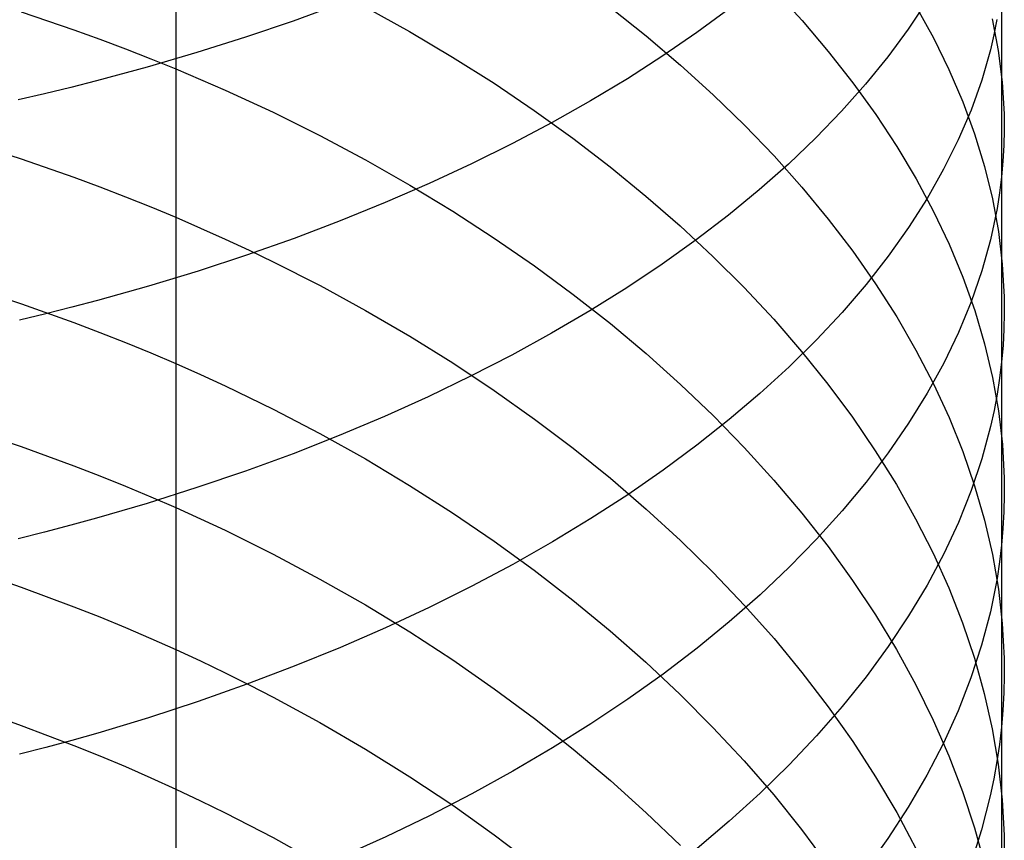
# Model space of a CAD drawing. Extents: x -383 to 1849, y -1185 to -529.
# Tile 313 of 656: x 257.27 to 265.31, y -1066.11 to -1059.41. Entities that reach past the tile are written whole.
import ezdxf

# ---------------------------------------------------------------- set-up
doc = ezdxf.new("R2010")
doc.units = 0
doc.layers.add('PREDEFINITO', color=7, linetype='CONTINUOUS')

msp = doc.modelspace()

# ---------------------------------------------------------------- linework, layer by layer
at = {"layer": 'PREDEFINITO'}
for p, q in [((258.5455, -1058.5504, 638.171), (258.5453, -1059.7815, 637.3149)), ((263.4295, -1059.1654, 644.2977), (263.6574, -1059.414, 644.6561)), ((265.2855, -1059.1577, 653.6279), (265.2857, -1060.6915, 652.7543)), ((259.8798, -1059.281, 665.5486), (259.5021, -1059.4188, 665.8278)), ((264.6757, -1059.2559, 657.3791), (264.5243, -1059.4847, 657.7852)), ((257.283, -1059.3421, 636.8165), (257.7124, -1059.4886, 636.9949)), ((260.0931, -1059.3032, 639.1819), (260.4541, -1059.5038, 639.4428)), ((262.0939, -1059.3071, 641.7622), (262.3861, -1059.5398, 642.0816)), ((263.0613, -1059.3173, 661.376), (262.7976, -1059.5119, 661.7426)), ((264.5869, -1059.2953, 647.403), (264.7295, -1059.554, 647.7953)), ((259.5021, -1059.4188, 665.8278), (259.1147, -1059.5505, 666.0956)), ((263.6574, -1059.414, 644.6561), (263.8718, -1059.6662, 645.0203)), ((265.211, -1059.4011, 650.6895), (265.2595, -1059.6593, 651.1015)), ((265.2489, -1059.4062, 654.0453), (265.2242, -1059.5301, 654.2536)), ((257.7124, -1059.4886, 636.9949), (257.924, -1059.5653, 637.0885)), ((260.4541, -1059.5038, 639.4428), (260.8043, -1059.7116, 639.7138)), ((262.7976, -1059.5119, 661.7426), (262.5211, -1059.7024, 662.102)), ((264.5243, -1059.4847, 657.7852), (264.3578, -1059.7109, 658.1873)), ((257.924, -1059.5653, 637.0885), (258.1334, -1059.6441, 637.185)), ((259.1147, -1059.5505, 666.0956), (258.7178, -1059.6759, 666.3515)), ((262.3861, -1059.5398, 642.0816), (262.666, -1059.7776, 642.4087)), ((264.7295, -1059.554, 647.7953), (264.8571, -1059.8145, 648.191)), ((265.2242, -1059.5301, 654.2536), (265.1951, -1059.6537, 654.4615)), ((258.1334, -1059.6441, 637.185), (258.3405, -1059.7252, 637.2845)), ((258.7178, -1059.6759, 666.3515), (258.3119, -1059.7948, 666.5952)), ((263.8718, -1059.6662, 645.0203), (264.0723, -1059.9217, 645.39)), ((265.1951, -1059.6537, 654.4615), (265.1244, -1059.8999, 654.8762)), ((265.2595, -1059.6593, 651.1015), (265.2915, -1059.9176, 651.5143)), ((258.3405, -1059.7252, 637.2845), (258.5452, -1059.8085, 637.387)), ((260.8043, -1059.7116, 639.7138), (261.1433, -1059.9261, 639.9943)), ((262.5211, -1059.7024, 662.102), (262.2323, -1059.8885, 662.4537)), ((264.3578, -1059.7109, 658.1873), (264.1764, -1059.9344, 658.585)), ((258.3119, -1059.7948, 666.5952), (257.8972, -1059.9069, 666.8262)), ((258.5452, -1059.8085, 637.387), (258.7476, -1059.894, 637.4923)), ((258.5453, -1059.7815, 637.3149), (258.5455, -1060.9946, 636.4345)), ((262.666, -1059.7776, 642.4087), (262.9333, -1060.0204, 642.743)), ((264.8571, -1059.8145, 648.191), (264.9694, -1060.0767, 648.5896)), ((257.8972, -1059.9069, 666.8262), (257.6867, -1059.9603, 666.9369)), ((258.7476, -1059.894, 637.4923), (258.9475, -1059.9817, 637.6006)), ((262.2323, -1059.8885, 662.4537), (261.9313, -1060.07, 662.7974)), ((264.0723, -1059.9217, 645.39), (264.2588, -1060.1804, 645.7646)), ((265.1244, -1059.8999, 654.8762), (265.037, -1060.1447, 655.2889)), ((265.2915, -1059.9176, 651.5143), (265.3067, -1060.1759, 651.9277)), ((257.6867, -1059.9603, 666.9369), (257.474, -1060.012, 667.0442)), ((258.9475, -1059.9817, 637.6006), (259.1449, -1060.0715, 637.7117)), ((261.1433, -1059.9261, 639.9943), (261.471, -1060.1473, 640.2839)), ((264.1764, -1059.9344, 658.585), (263.9804, -1060.1549, 658.9781)), ((257.474, -1060.012, 667.0442), (257.2594, -1060.0619, 667.1481)), ((259.1449, -1060.0715, 637.7117), (259.3398, -1060.1634, 637.8256)), ((261.9313, -1060.07, 662.7974), (261.6185, -1060.2466, 663.1326)), ((262.9333, -1060.0204, 642.743), (263.1878, -1060.2679, 643.0843)), ((264.9694, -1060.0767, 648.5896), (265.0661, -1060.3403, 648.9909)), ((259.3398, -1060.1634, 637.8256), (259.722, -1060.3534, 638.0617)), ((261.471, -1060.1473, 640.2839), (261.7871, -1060.3746, 640.5824)), ((263.9804, -1060.1549, 658.9781), (263.7702, -1060.3722, 659.3659)), ((265.037, -1060.1447, 655.2889), (264.9333, -1060.3877, 655.6993)), ((261.6185, -1060.2466, 663.1326), (261.2941, -1060.4182, 663.459)), ((264.2588, -1060.1804, 645.7646), (264.4308, -1060.4419, 646.1437)), ((265.3067, -1060.1759, 651.9277), (265.3079, -1060.305, 652.1345)), ((263.1878, -1060.2679, 643.0843), (263.4291, -1060.5196, 643.4321)), ((265.3079, -1060.305, 652.1345), (265.3049, -1060.434, 652.3412)), ((256.8454, -1060.4022, 635.7794), (257.283, -1060.5431, 635.9432)), ((259.722, -1060.3534, 638.0617), (260.0938, -1060.5514, 638.3083)), ((261.7871, -1060.3746, 640.5824), (262.0913, -1060.6079, 640.8892)), ((263.7702, -1060.3722, 659.3659), (263.5461, -1060.586, 659.7482)), ((264.9333, -1060.3877, 655.6993), (264.8135, -1060.6287, 656.107)), ((265.0661, -1060.3403, 648.9909), (265.147, -1060.605, 649.3944)), ((261.2941, -1060.4182, 663.459), (260.9586, -1060.5845, 663.7761)), ((264.4308, -1060.4419, 646.1437), (264.5883, -1060.706, 646.5271)), ((265.3049, -1060.434, 652.3412), (265.2975, -1060.5628, 652.5478)), ((257.283, -1060.5431, 635.9432), (257.7125, -1060.6932, 636.1186)), ((260.0938, -1060.5514, 638.3083), (260.455, -1060.757, 638.5651)), ((263.4291, -1060.5196, 643.4321), (263.657, -1060.7755, 643.7861)), ((265.2975, -1060.5628, 652.5478), (265.2857, -1060.6915, 652.7543)), ((260.9586, -1060.5845, 663.7761), (260.6121, -1060.7454, 664.0835)), ((262.0913, -1060.6079, 640.8892), (262.3834, -1060.8469, 641.204)), ((263.5461, -1060.586, 659.7482), (263.3084, -1060.7962, 660.1246)), ((264.8135, -1060.6287, 656.107), (264.678, -1060.8676, 656.5115)), ((265.147, -1060.605, 649.3944), (265.2119, -1060.8705, 649.7996)), ((257.7125, -1060.6932, 636.1186), (257.9241, -1060.7716, 636.2107)), ((264.5883, -1060.706, 646.5271), (264.7309, -1060.9723, 646.9142)), ((265.2857, -1060.6915, 652.7543), (265.2696, -1060.82, 652.9606)), ((265.2857, -1060.6915, 652.7543), (265.2861, -1063.699, 650.9049)), ((257.9241, -1060.7716, 636.2107), (258.1335, -1060.8524, 636.3056)), ((260.6121, -1060.7454, 664.0835), (260.2551, -1060.9005, 664.3809)), ((260.455, -1060.757, 638.5651), (260.8053, -1060.97, 638.8318)), ((263.3084, -1060.7962, 660.1246), (263.0573, -1061.0025, 660.4946)), ((263.657, -1060.7755, 643.7861), (263.8714, -1061.0351, 644.1457)), ((258.1335, -1060.8524, 636.3056), (258.3407, -1060.9354, 636.4035)), ((262.3834, -1060.8469, 641.204), (262.6632, -1061.0912, 641.5264)), ((264.678, -1060.8676, 656.5115), (264.527, -1061.1041, 656.9125)), ((265.2119, -1060.8705, 649.7996), (265.2604, -1061.1366, 650.2062)), ((265.2696, -1060.82, 652.9606), (265.2492, -1060.9482, 653.1667)), ((258.3407, -1060.9354, 636.4035), (258.5454, -1061.0207, 636.5042)), ((260.2551, -1060.9005, 664.3809), (259.8877, -1061.0498, 664.6678)), ((260.8053, -1060.97, 638.8318), (261.1445, -1061.19, 639.1079)), ((265.2492, -1060.9482, 653.1667), (265.2244, -1061.0762, 653.3725)), ((258.5454, -1061.0207, 636.5042), (258.7478, -1061.1083, 636.6079)), ((258.5455, -1060.9946, 636.4345), (258.5455, -1062.1902, 635.5296)), ((259.8877, -1061.0498, 664.6678), (259.5103, -1061.1929, 664.9438)), ((263.0573, -1061.0025, 660.4946), (262.7932, -1061.2046, 660.8579)), ((263.8714, -1061.0351, 644.1457), (264.0719, -1061.2982, 644.5106)), ((264.7309, -1060.9723, 646.9142), (264.8584, -1061.2407, 647.3048)), ((258.7478, -1061.1083, 636.6079), (258.9477, -1061.1981, 636.7144)), ((262.6632, -1061.0912, 641.5264), (262.9304, -1061.3406, 641.856)), ((264.527, -1061.1041, 656.9125), (264.3609, -1061.338, 657.3096)), ((265.2244, -1061.0762, 653.3725), (265.1953, -1061.2038, 653.5779)), ((258.9477, -1061.1981, 636.7144), (259.1452, -1061.2901, 636.8237)), ((259.5103, -1061.1929, 664.9438), (259.1232, -1061.3297, 665.2086)), ((261.1445, -1061.19, 639.1079), (261.4723, -1061.4167, 639.3931)), ((262.7932, -1061.2046, 660.8579), (262.5163, -1061.4025, 661.214)), ((265.1953, -1061.2038, 653.5779), (265.1246, -1061.4582, 653.9877)), ((265.2604, -1061.1366, 650.2062), (265.2924, -1061.4029, 650.6138)), ((259.1452, -1061.2901, 636.8237), (259.3402, -1061.3842, 636.9358)), ((264.8584, -1061.2407, 647.3048), (264.9706, -1061.5107, 647.6982)), ((259.1232, -1061.3297, 665.2086), (258.7267, -1061.46, 665.4617)), ((262.9304, -1061.3406, 641.856), (263.1848, -1061.5948, 642.1924)), ((264.0719, -1061.2982, 644.5106), (264.2583, -1061.5645, 644.8805)), ((264.3609, -1061.338, 657.3096), (264.18, -1061.569, 657.7024)), ((259.3402, -1061.3842, 636.9358), (259.7225, -1061.5789, 637.168)), ((261.4723, -1061.4167, 639.3931), (261.7885, -1061.6499, 639.6869)), ((262.5163, -1061.4025, 661.214), (262.2271, -1061.5958, 661.5625)), ((265.2924, -1061.4029, 650.6138), (265.3076, -1061.6693, 651.0219)), ((258.7267, -1061.46, 665.4617), (258.3211, -1061.5835, 665.7027)), ((264.9706, -1061.5107, 647.6982), (265.0672, -1061.7821, 648.0943)), ((265.1246, -1061.4582, 653.9877), (265.0372, -1061.711, 654.3955)), ((256.8471, -1061.5821, 634.8838), (257.2842, -1061.7264, 635.045)), ((258.3211, -1061.5835, 665.7027), (257.9067, -1061.7001, 665.9312)), ((259.7225, -1061.5789, 637.168), (260.0944, -1061.7817, 637.4106)), ((262.2271, -1061.5958, 661.5625), (261.9257, -1061.7843, 661.903)), ((263.1848, -1061.5948, 642.1924), (263.4261, -1061.8534, 642.5352)), ((264.18, -1061.569, 657.7024), (263.9845, -1061.7969, 658.0905)), ((264.2583, -1061.5645, 644.8805), (264.4303, -1061.8337, 645.2548)), ((261.7885, -1061.6499, 639.6869), (262.0928, -1061.8892, 639.989)), ((265.3076, -1061.6693, 651.0219), (265.3088, -1061.8024, 651.226)), ((257.2842, -1061.7264, 635.045), (257.7133, -1061.8801, 635.2176)), ((257.6963, -1061.7557, 666.0406), (257.4838, -1061.8094, 666.1468)), ((257.9067, -1061.7001, 665.9312), (257.6963, -1061.7557, 666.0406)), ((265.0372, -1061.711, 654.3955), (264.9335, -1061.9621, 654.801)), ((257.4838, -1061.8094, 666.1468), (257.2692, -1061.8613, 666.2496)), ((260.0944, -1061.7817, 637.4106), (260.4556, -1061.9923, 637.6633)), ((261.9257, -1061.7843, 661.903), (261.6125, -1061.9678, 662.2352)), ((263.4261, -1061.8534, 642.5352), (263.654, -1062.1162, 642.884)), ((263.9845, -1061.7969, 658.0905), (263.7748, -1062.0215, 658.4735)), ((264.4303, -1061.8337, 645.2548), (264.5877, -1062.1055, 645.6333)), ((265.0672, -1061.7821, 648.0943), (265.148, -1062.0548, 648.4925)), ((265.3088, -1061.8024, 651.226), (265.3057, -1061.9354, 651.4301)), ((257.7133, -1061.8801, 635.2176), (257.9247, -1061.9604, 635.3082)), ((262.0928, -1061.8892, 639.989), (262.385, -1062.1343, 640.299)), ((257.9247, -1061.9604, 635.3082), (258.1339, -1062.0431, 635.4016)), ((260.4556, -1061.9923, 637.6633), (260.806, -1062.2105, 637.9257)), ((261.6125, -1061.9678, 662.2352), (261.2878, -1062.1461, 662.5586)), ((264.9335, -1061.9621, 654.801), (264.8138, -1062.2111, 655.2037)), ((265.3057, -1061.9354, 651.4301), (265.2983, -1062.0683, 651.6341)), ((258.1339, -1062.0431, 635.4016), (258.3409, -1062.1281, 635.4979)), ((263.7748, -1062.0215, 658.4735), (263.5512, -1062.2425, 658.8509)), ((265.148, -1062.0548, 648.4925), (265.2127, -1062.3282, 648.8925)), ((265.2983, -1062.0683, 651.6341), (265.2865, -1062.201, 651.8381)), ((258.3409, -1062.1281, 635.4979), (258.5455, -1062.2154, 635.5971)), ((261.2878, -1062.1461, 662.5586), (260.9519, -1062.3189, 662.8729)), ((262.385, -1062.1343, 640.299), (262.6648, -1062.3849, 640.6165)), ((263.654, -1062.1162, 642.884), (263.8683, -1062.3829, 643.2385)), ((264.5877, -1062.1055, 645.6333), (264.7303, -1062.3796, 646.0155)), ((258.5455, -1062.1902, 635.5296), (258.5453, -1063.3672, 634.6022)), ((258.5455, -1062.2154, 635.5971), (258.7477, -1062.3051, 635.6991)), ((260.806, -1062.2105, 637.9257), (261.1453, -1062.4359, 638.1974)), ((263.5512, -1062.2425, 658.8509), (263.3139, -1062.4597, 659.2225)), ((264.8138, -1062.2111, 655.2037), (264.6783, -1062.458, 655.6035)), ((265.2865, -1062.201, 651.8381), (265.2704, -1062.3336, 652.0418)), ((258.7477, -1062.3051, 635.6991), (258.9475, -1062.3971, 635.8039)), ((260.9519, -1062.3189, 662.8729), (260.6051, -1062.486, 663.1775)), ((265.2127, -1062.3282, 648.8925), (265.261, -1062.6023, 649.2939)), ((265.2704, -1062.3336, 652.0418), (265.2499, -1062.4659, 652.2453)), ((258.9475, -1062.3971, 635.8039), (259.1448, -1062.4913, 635.9114)), ((262.6648, -1062.3849, 640.6165), (262.9321, -1062.6407, 640.9411)), ((263.8683, -1062.3829, 643.2385), (264.0689, -1062.6532, 643.5982)), ((264.7303, -1062.3796, 646.0155), (264.8578, -1062.6558, 646.401)), ((259.1448, -1062.4913, 635.9114), (259.3396, -1062.5877, 636.0216)), ((260.6051, -1062.486, 663.1775), (260.2476, -1062.6473, 663.4722)), ((261.1453, -1062.4359, 638.1974), (261.4732, -1062.6682, 638.478)), ((263.3139, -1062.4597, 659.2225), (263.0632, -1062.6729, 659.5878)), ((264.6783, -1062.458, 655.6035), (264.5274, -1062.7023, 655.9997)), ((265.2499, -1062.4659, 652.2453), (265.2251, -1062.5979, 652.4486)), ((259.3396, -1062.5877, 636.0216), (259.7215, -1062.7869, 636.2501)), ((260.2476, -1062.6473, 663.4722), (259.8799, -1062.8024, 663.7565)), ((262.9321, -1062.6407, 640.9411), (263.1864, -1062.9014, 641.2724)), ((264.0689, -1062.6532, 643.5982), (264.2553, -1062.9267, 643.9627)), ((264.8578, -1062.6558, 646.401), (264.97, -1062.9337, 646.7894)), ((265.2251, -1062.5979, 652.4486), (265.1961, -1062.7296, 652.6516)), ((265.261, -1062.6023, 649.2939), (265.2928, -1062.8767, 649.6962)), ((261.4732, -1062.6682, 638.478), (261.7894, -1062.9071, 638.7672)), ((263.0632, -1062.6729, 659.5878), (262.7996, -1062.8819, 659.9464)), ((264.5274, -1062.7023, 655.9997), (264.3613, -1062.9439, 656.392)), ((265.1961, -1062.7296, 652.6516), (265.1253, -1062.9921, 653.0563)), ((256.8455, -1062.7455, 633.9684), (257.283, -1062.8926, 634.1263)), ((259.8799, -1062.8024, 663.7565), (259.5022, -1062.9512, 664.03)), ((259.7215, -1062.7869, 636.2501), (260.0932, -1062.9946, 636.4888)), ((257.283, -1062.8926, 634.1263), (257.7125, -1063.0494, 634.2954)), ((262.7996, -1062.8819, 659.9464), (262.5232, -1063.0864, 660.2979)), ((265.2928, -1062.8767, 649.6962), (265.3077, -1063.1511, 650.0991)), ((259.5022, -1062.9512, 664.03), (259.1147, -1063.0934, 664.2923)), ((261.7894, -1062.9071, 638.7672), (262.0938, -1063.1523, 639.0645)), ((263.1864, -1062.9014, 641.2724), (263.4277, -1063.1668, 641.61)), ((264.3613, -1062.9439, 656.392), (264.1804, -1063.1826, 656.7801)), ((264.2553, -1062.9267, 643.9627), (264.4274, -1063.2032, 644.3317)), ((264.97, -1062.9337, 646.7894), (265.0665, -1063.2131, 647.1803)), ((257.7125, -1063.0494, 634.2954), (257.924, -1063.1314, 634.3842)), ((260.0932, -1062.9946, 636.4888), (260.4542, -1063.2102, 636.7374)), ((265.1253, -1062.9921, 653.0563), (265.0378, -1063.253, 653.4592)), ((257.924, -1063.1314, 634.3842), (258.1334, -1063.2157, 634.4758)), ((259.1147, -1063.0934, 664.2923), (258.7179, -1063.2287, 664.543)), ((262.5232, -1063.0864, 660.2979), (262.2343, -1063.2862, 660.642)), ((258.1334, -1063.2157, 634.4758), (258.3405, -1063.3025, 634.5702)), ((260.4542, -1063.2102, 636.7374), (260.8043, -1063.4336, 636.9955)), ((262.0938, -1063.1523, 639.0645), (262.3861, -1063.4035, 639.3695)), ((263.4277, -1063.1668, 641.61), (263.6556, -1063.4364, 641.9536)), ((264.1804, -1063.1826, 656.7801), (263.985, -1063.4181, 657.1636)), ((264.4274, -1063.2032, 644.3317), (264.585, -1063.4825, 644.7047)), ((265.0665, -1063.2131, 647.1803), (265.1473, -1063.4937, 647.5733)), ((265.3077, -1063.1511, 650.0991), (265.3088, -1063.2883, 650.3006)), ((258.7179, -1063.2287, 664.543), (258.312, -1063.3571, 664.7818)), ((262.2343, -1063.2862, 660.642), (261.9334, -1063.481, 660.9782)), ((265.0378, -1063.253, 653.4592), (264.9341, -1063.5122, 653.8599)), ((265.3088, -1063.2883, 650.3006), (265.3056, -1063.4253, 650.5021)), ((258.312, -1063.3571, 664.7818), (257.8973, -1063.4783, 665.0081)), ((258.3405, -1063.3025, 634.5702), (258.5452, -1063.3916, 634.6674)), ((258.5453, -1063.3672, 634.6022), (258.5452, -1064.527, 633.651)), ((258.5452, -1063.3916, 634.6674), (258.7476, -1063.4831, 634.7674)), ((260.8043, -1063.4336, 636.9955), (261.1434, -1063.6644, 637.2627)), ((262.3861, -1063.4035, 639.3695), (262.666, -1063.6603, 639.682)), ((263.6556, -1063.4364, 641.9536), (263.8699, -1063.71, 642.3027)), ((263.985, -1063.4181, 657.1636), (263.7753, -1063.6502, 657.542)), ((265.3056, -1063.4253, 650.5021), (265.298, -1063.5622, 650.7035)), ((257.6867, -1063.536, 665.1165), (257.4741, -1063.5919, 665.2216)), ((257.8973, -1063.4783, 665.0081), (257.6867, -1063.536, 665.1165)), ((258.7476, -1063.4831, 634.7674), (258.9475, -1063.577, 634.8701)), ((261.9334, -1063.481, 660.9782), (261.6206, -1063.6707, 661.3061)), ((264.585, -1063.4825, 644.7047), (264.7277, -1063.7641, 645.0813)), ((264.9341, -1063.5122, 653.8599), (264.8142, -1063.7693, 654.258)), ((265.1473, -1063.4937, 647.5733), (265.2119, -1063.7751, 647.968)), ((257.4741, -1063.5919, 665.2216), (257.2594, -1063.6459, 665.3235)), ((258.9475, -1063.577, 634.8701), (259.1449, -1063.6731, 634.9756)), ((265.298, -1063.5622, 650.7035), (265.2861, -1063.699, 650.9049)), ((259.1449, -1063.6731, 634.9756), (259.3398, -1063.7715, 635.0837)), ((261.1434, -1063.6644, 637.2627), (261.4711, -1063.9022, 637.5388)), ((261.6206, -1063.6707, 661.3061), (261.2962, -1063.855, 661.6253)), ((262.666, -1063.6603, 639.682), (262.9333, -1063.9225, 640.0014)), ((263.7753, -1063.6502, 657.542), (263.5517, -1063.8786, 657.915)), ((265.2861, -1063.699, 650.9049), (265.2698, -1063.8355, 651.106)), ((265.2861, -1063.699, 650.9049), (265.2851, -1065.1855, 649.9534)), ((259.3398, -1063.7715, 635.0837), (259.722, -1063.975, 635.3077)), ((263.8699, -1063.71, 642.3027), (264.0704, -1063.9873, 642.657)), ((264.8142, -1063.7693, 654.258), (264.6787, -1064.0242, 654.653)), ((264.7277, -1063.7641, 645.0813), (264.8554, -1064.0478, 645.4613)), ((265.2119, -1063.7751, 647.968), (265.2602, -1064.0572, 648.3641)), ((261.2962, -1063.855, 661.6253), (260.9607, -1064.0336, 661.9355)), ((265.2698, -1063.8355, 651.106), (265.2492, -1063.9718, 651.307)), ((256.8453, -1063.8903, 633.0272), (257.2828, -1064.0406, 633.1822)), ((261.4711, -1063.9022, 637.5388), (261.7872, -1064.1469, 637.8232)), ((262.9333, -1063.9225, 640.0014), (263.1877, -1064.1898, 640.3275)), ((263.5517, -1063.8786, 657.915), (263.3145, -1064.1031, 658.2821)), ((259.722, -1063.975, 635.3077), (260.0939, -1064.187, 635.5418)), ((264.0704, -1063.9873, 642.657), (264.2568, -1064.268, 643.0161)), ((264.6787, -1064.0242, 654.653), (264.5277, -1064.2765, 655.0447)), ((265.2492, -1063.9718, 651.307), (265.2242, -1064.1079, 651.5077)), ((257.2828, -1064.0406, 633.1822), (257.7123, -1064.2007, 633.3484)), ((260.9607, -1064.0336, 661.9355), (260.6142, -1064.2064, 662.2363)), ((263.3145, -1064.1031, 658.2821), (263.0639, -1064.3234, 658.6431)), ((264.8554, -1064.0478, 645.4613), (264.9677, -1064.3333, 645.8441)), ((265.2602, -1064.0572, 648.3641), (265.2919, -1064.3395, 648.761)), ((261.7872, -1064.1469, 637.8232), (262.0914, -1064.3979, 638.1156)), ((265.2242, -1064.1079, 651.5077), (265.195, -1064.2436, 651.7081)), ((257.7123, -1064.2007, 633.3484), (257.9239, -1064.2845, 633.4356)), ((260.0939, -1064.187, 635.5418), (260.4551, -1064.4072, 635.7857)), ((260.6142, -1064.2064, 662.2363), (260.257, -1064.3732, 662.5272)), ((263.1877, -1064.1898, 640.3275), (263.429, -1064.4617, 640.6598)), ((265.195, -1064.2436, 651.7081), (265.1238, -1064.5141, 652.1078)), ((257.9239, -1064.2845, 633.4356), (258.1333, -1064.3707, 633.5256)), ((263.0639, -1064.3234, 658.6431), (262.8003, -1064.5394, 658.9974)), ((264.2568, -1064.268, 643.0161), (264.4289, -1064.5517, 643.3795)), ((264.5277, -1064.2765, 655.0447), (264.3616, -1064.5261, 655.4326)), ((264.9677, -1064.3333, 645.8441), (265.0645, -1064.6203, 646.2293)), ((265.2919, -1064.3395, 648.761), (265.3068, -1064.6219, 649.1585)), ((258.1333, -1064.3707, 633.5256), (258.3404, -1064.4594, 633.6184)), ((260.257, -1064.3732, 662.5272), (259.8895, -1064.5336, 662.8078)), ((260.4551, -1064.4072, 635.7857), (260.8054, -1064.6353, 636.0389)), ((262.0914, -1064.3979, 638.1156), (262.3835, -1064.6551, 638.4156)), ((258.3404, -1064.4594, 633.6184), (258.5452, -1064.5505, 633.7139)), ((263.429, -1064.4617, 640.6598), (263.6569, -1064.7381, 640.998)), ((258.5452, -1064.527, 633.651), (258.5455, -1065.6676, 632.6763)), ((258.5452, -1064.5505, 633.7139), (258.7476, -1064.6441, 633.8122)), ((259.8895, -1064.5336, 662.8078), (259.512, -1064.6874, 663.0778)), ((262.8003, -1064.5394, 658.9974), (262.524, -1064.7508, 659.3448)), ((264.3616, -1064.5261, 655.4326), (264.1806, -1064.7726, 655.8162)), ((264.4289, -1064.5517, 643.3795), (264.5863, -1064.8383, 643.747)), ((265.1238, -1064.5141, 652.1078), (265.0359, -1064.783, 652.5057)), ((258.7476, -1064.6441, 633.8122), (258.9475, -1064.74, 633.9132)), ((260.8054, -1064.6353, 636.0389), (261.1446, -1064.871, 636.301)), ((262.3835, -1064.6551, 638.4156), (262.6633, -1064.918, 638.7229)), ((265.0645, -1064.6203, 646.2293), (265.1455, -1064.9085, 646.6167)), ((265.3068, -1064.6219, 649.1585), (265.3079, -1064.763, 649.3573)), ((258.9475, -1064.74, 633.9132), (259.1449, -1064.8383, 634.0168)), ((259.512, -1064.6874, 663.0778), (259.1248, -1064.8345, 663.3368)), ((263.6569, -1064.7381, 640.998), (263.8713, -1065.0186, 641.3417)), ((262.524, -1064.7508, 659.3448), (262.2352, -1064.9573, 659.6848)), ((264.1806, -1064.7726, 655.8162), (263.9851, -1065.0159, 656.1954)), ((265.0359, -1064.783, 652.5057), (264.9317, -1065.0501, 652.9013)), ((265.3079, -1064.763, 649.3573), (265.3046, -1064.904, 649.5561)), ((259.1248, -1064.8345, 663.3368), (258.7282, -1064.9745, 663.5844)), ((259.1449, -1064.8383, 634.0168), (259.3399, -1064.939, 634.1231)), ((261.1446, -1064.871, 636.301), (261.4724, -1065.114, 636.5719)), ((264.5863, -1064.8383, 643.747), (264.729, -1065.1273, 644.118)), ((265.1455, -1064.9085, 646.6167), (265.2104, -1065.1976, 647.0057)), ((265.3046, -1064.904, 649.5561), (265.2971, -1065.0448, 649.7548)), ((258.7282, -1064.9745, 663.5844), (258.3224, -1065.1073, 663.8201)), ((259.3399, -1064.939, 634.1231), (259.7221, -1065.147, 634.3433)), ((262.2352, -1064.9573, 659.6848), (261.9343, -1065.1587, 660.017)), ((262.6633, -1064.918, 638.7229), (262.9305, -1065.1865, 639.0371)), ((256.8455, -1065.0165, 632.0633), (257.283, -1065.1699, 632.2154)), ((263.9851, -1065.0159, 656.1954), (263.7754, -1065.2556, 656.5696)), ((263.8713, -1065.0186, 641.3417), (264.0718, -1065.3028, 641.6904)), ((264.9317, -1065.0501, 652.9013), (264.8115, -1065.3151, 653.2945)), ((265.2971, -1065.0448, 649.7548), (265.2851, -1065.1855, 649.9534)), ((258.3224, -1065.1073, 663.8201), (257.9078, -1065.2327, 664.0436)), ((259.7221, -1065.147, 634.3433), (260.094, -1065.3638, 634.5735)), ((261.4724, -1065.114, 636.5719), (261.7886, -1065.3639, 636.8509)), ((264.729, -1065.1273, 644.118), (264.8566, -1065.4184, 644.4923)), ((257.283, -1065.1699, 632.2154), (257.7126, -1065.3334, 632.3784)), ((261.9343, -1065.1587, 660.017), (261.6216, -1065.3548, 660.3411)), ((262.9305, -1065.1865, 639.0371), (263.1849, -1065.4601, 639.3579)), ((265.2104, -1065.1976, 647.0057), (265.259, -1065.4874, 647.396)), ((265.2851, -1065.1855, 649.9534), (265.2688, -1065.326, 650.1518)), ((265.2851, -1065.1855, 649.9534), (265.2854, -1066.6465, 648.9623)), ((257.6972, -1065.2925, 664.1507), (257.4846, -1065.3504, 664.2545)), ((257.9078, -1065.2327, 664.0436), (257.6972, -1065.2925, 664.1507)), ((263.7754, -1065.2556, 656.5696), (263.5517, -1065.4916, 656.9384)), ((264.0718, -1065.3028, 641.6904), (264.2582, -1065.5906, 642.0439)), ((257.4846, -1065.3504, 664.2545), (257.2699, -1065.4062, 664.3551)), ((257.7126, -1065.3334, 632.3784), (257.9242, -1065.4189, 632.464)), ((260.094, -1065.3638, 634.5735), (260.4552, -1065.5891, 634.8133)), ((261.6216, -1065.3548, 660.3411), (261.2973, -1065.5454, 660.6566)), ((261.7886, -1065.3639, 636.8509), (262.0929, -1065.6203, 637.1379)), ((264.8115, -1065.3151, 653.2945), (264.6755, -1065.5778, 653.6846)), ((265.2688, -1065.326, 650.1518), (265.2481, -1065.4662, 650.35)), ((257.9242, -1065.4189, 632.464), (258.1335, -1065.5069, 632.5523)), ((263.1849, -1065.4601, 639.3579), (263.4262, -1065.7385, 639.6847)), ((264.8566, -1065.4184, 644.4923), (264.9688, -1065.7114, 644.8694)), ((265.2481, -1065.4662, 650.35), (265.2231, -1065.6062, 650.5479)), ((258.1335, -1065.5069, 632.5523), (258.3407, -1065.5974, 632.6433)), ((261.2973, -1065.5454, 660.6566), (260.9618, -1065.7301, 660.9632)), ((263.5517, -1065.4916, 656.9384), (263.3144, -1065.7236, 657.3016)), ((265.259, -1065.4874, 647.396), (265.2911, -1065.7774, 647.7872)), ((258.3407, -1065.5974, 632.6433), (258.5454, -1065.6904, 632.737)), ((260.4552, -1065.5891, 634.8133), (260.8055, -1065.8224, 635.0623)), ((262.0929, -1065.6203, 637.1379), (262.3851, -1065.8831, 637.4324)), ((264.2582, -1065.5906, 642.0439), (264.4302, -1065.8815, 642.4016)), ((264.6755, -1065.5778, 653.6846), (264.524, -1065.8379, 654.0714)), ((265.2231, -1065.6062, 650.5479), (265.1939, -1065.7458, 650.7455)), ((258.5454, -1065.6904, 632.737), (258.7478, -1065.7858, 632.8334)), ((258.5455, -1065.6676, 632.6763), (258.5455, -1066.7884, 631.6793)), ((264.9688, -1065.7114, 644.8694), (265.0655, -1066.006, 645.249)), ((258.7478, -1065.7858, 632.8334), (258.9477, -1065.8838, 632.9325)), ((260.9618, -1065.7301, 660.9632), (260.6154, -1065.9088, 661.2604)), ((263.3144, -1065.7236, 657.3016), (263.0638, -1065.9514, 657.6586)), ((263.4262, -1065.7385, 639.6847), (263.6541, -1066.0215, 640.0173)), ((265.1939, -1065.7458, 650.7455), (265.1226, -1066.024, 651.1397)), ((265.2911, -1065.7774, 647.7872), (265.3063, -1066.0675, 648.1789)), ((260.8055, -1065.8224, 635.0623), (261.1447, -1066.0635, 635.3201)), ((264.524, -1065.8379, 654.0714), (264.3574, -1066.0951, 654.4545)), ((258.9477, -1065.8838, 632.9325), (259.1452, -1065.9841, 633.0342)), ((260.6154, -1065.9088, 661.2604), (260.2583, -1066.0812, 661.5479)), ((262.3851, -1065.8831, 637.4324), (262.665, -1066.1518, 637.734)), ((263.0638, -1065.9514, 657.6586), (262.8001, -1066.1746, 658.0091)), ((264.4302, -1065.8815, 642.4016), (264.5876, -1066.1753, 642.7634)), ((259.1452, -1065.9841, 633.0342), (259.3402, -1066.0869, 633.1385)), ((263.6541, -1066.0215, 640.0173), (263.8685, -1066.3086, 640.3553)), ((265.1226, -1066.024, 651.1397), (265.0347, -1066.3006, 651.532)), ((265.0655, -1066.006, 645.249), (265.1463, -1066.3018, 645.6306)), ((259.3402, -1066.0869, 633.1385), (259.7224, -1066.2992, 633.3546)), ((260.2583, -1066.0812, 661.5479), (259.8909, -1066.2471, 661.8254)), ((261.1447, -1066.0635, 635.3201), (261.4725, -1066.312, 635.5864)), ((264.3574, -1066.0951, 654.4545), (264.1759, -1066.3493, 654.8335)), ((265.3063, -1066.0675, 648.1789), (265.3076, -1066.2125, 648.3749))]:
    msp.add_line(p, q, dxfattribs=at)

doc.saveas('drawing.dxf')
